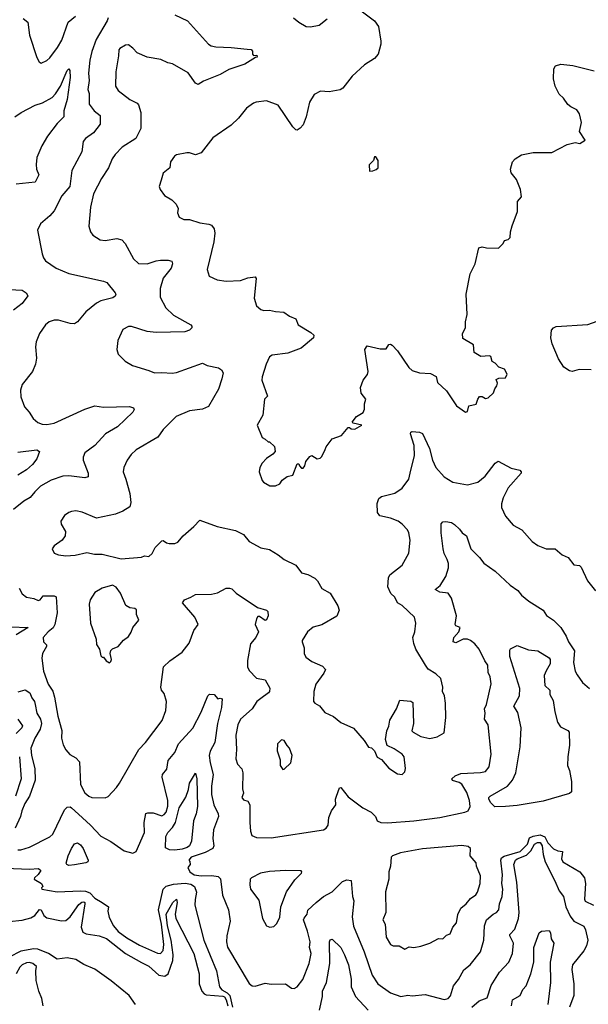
# Model space of a CAD drawing. Extents: x 1690054 to 1842981, y 782881 to 914114.
# Tile 586 of 656: x 1824508 to 1828415, y 840625 to 847392. Entities that reach past the tile are written whole.
import ezdxf

# ---------------------------------------------------------------- set-up
doc = ezdxf.new("R2010")
doc.units = 0

msp = doc.modelspace()

# ---------------------------------------------------------------- linework, layer by layer
at = {"layer": '0CON10XD'}
for points in [[(1824531.7, 847401.7), (1824563.3, 847375), (1824575.3, 847285.3), (1824625, 847133.3), (1824643.2, 847103.2), (1824656.1, 847093.9), (1824695, 847112), (1824715, 847130.8), (1824768.9, 847201.1), (1824798.3, 847251.7), (1824840.8, 847375), (1824892.4, 847417.6)], [(1825575, 847425.6), (1825662, 847385), (1825804.6, 847224.6), (1825822.8, 847212.8), (1825855, 847205.6), (1825961.9, 847201.9), (1826070.5, 847189.5), (1826098.3, 847188.3), (1826107, 847177), (1826107.5, 847155), (1826115, 847147.5), (1826138.3, 847148.3), (1826140, 847135), (1826127.5, 847132.5), (1826055, 847085.7), (1825945, 847050.5), (1825885, 847016.5), (1825770.5, 846969.5), (1825735, 846946.7), (1825715, 846956.7), (1825666.4, 847026.4), (1825559.1, 847089.1), (1825525, 847096.7), (1825477.9, 847117.9), (1825383.3, 847135), (1825316.2, 847165), (1825286.7, 847196.7), (1825255, 847219.4), (1825235, 847216.7), (1825196.4, 847193.6), (1825189.4, 847185), (1825188.2, 847145), (1825167.8, 847035), (1825165.8, 846935), (1825185, 846906), (1825264.5, 846844.5), (1825315, 846818), (1825325, 846806.7), (1825340.6, 846755), (1825340.3, 846690.3), (1825340, 846645), (1825306.2, 846575), (1825213.2, 846516.8), (1825165, 846466), (1825144.6, 846435.4), (1825119.4, 846375), (1825069.8, 846300.2), (1825015, 846196.2), (1824994.3, 846105), (1824982.7, 845972.7), (1824994, 845935), (1825010.9, 845910.9), (1825060.3, 845880.3), (1825095, 845874.4), (1825175, 845889.2), (1825210.3, 845880.3), (1825232.5, 845855), (1825289.1, 845749.1), (1825325, 845716), (1825385, 845713.6), (1825445, 845735.5), (1825475, 845739.1), (1825528.7, 845738.7), (1825552.5, 845732.5), (1825558.6, 845715), (1825549.4, 845685), (1825494.4, 845615), (1825474.5, 845545), (1825474.5, 845485), (1825511.2, 845411.2), (1825565, 845362.5), (1825683.8, 845295), (1825691.2, 845285), (1825690, 845275), (1825675, 845259.2), (1825642.6, 845247.4), (1825445, 845241.5), (1825385, 845248.5), (1825276.1, 845283.9), (1825255, 845284), (1825215.9, 845264.1), (1825182.7, 845187.3), (1825176.7, 845125), (1825185, 845092.5), (1825232.5, 845045), (1825282.5, 845015), (1825395, 844982), (1825435, 844964), (1825485, 844968), (1825555, 844962.5), (1825585, 844967.5), (1825765, 845031.2), (1825796.1, 845016.1), (1825875, 844998.8), (1825895, 844986.7), (1825906.7, 844965), (1825895.9, 844924.1)], [(1826845, 847461.2), (1826946.2, 847385), (1826973.3, 847345), (1826990, 847245), (1826990, 847225), (1826970, 847155), (1826946.7, 847125), (1826877, 847083), (1826792, 847005), (1826727.6, 846922.4), (1826708.9, 846911.1), (1826634.4, 846895.6), (1826575, 846901.4), (1826532.4, 846877.6), (1826500, 846825), (1826476.7, 846725), (1826455, 846670), (1826435, 846646.2), (1826415, 846634), (1826405, 846636.2), (1826385, 846656.2), (1826285, 846805.8), (1826205, 846834), (1826133.9, 846826.1), (1826115, 846818.8), (1826066.2, 846785), (1826012, 846715), (1825961.7, 846668.3), (1825835, 846581.2), (1825755, 846476.2), (1825715, 846462.5), (1825675, 846476.7), (1825656.4, 846476.4), (1825585, 846464), (1825571.2, 846455), (1825544.3, 846415.7), (1825538.8, 846375), (1825495, 846336.7), (1825479.5, 846290.5), (1825466.7, 846245), (1825473.3, 846225), (1825503.3, 846185), (1825554.1, 846154.1), (1825583.3, 846125), (1825596.2, 846095), (1825593.3, 846065), (1825604, 846034), (1825635, 846018.8), (1825675, 846018), (1825745.7, 845995.7), (1825807.4, 845987.4), (1825825, 845979.2), (1825844.4, 845955), (1825848.9, 845925), (1825842.2, 845865), (1825796.2, 845675), (1825810.5, 845630.5), (1825865, 845604), (1825925.7, 845594.3), (1826025, 845600), (1826075, 845618.6), (1826125.9, 845625.9), (1826133.3, 845613.3), (1826118.3, 845478.3), (1826136.1, 845426.1), (1826165, 845400), (1826185, 845393.8), (1826225, 845395.8), (1826265, 845386), (1826323, 845383), (1826361.2, 845355), (1826405.6, 845335.6), (1826421.2, 845295), (1826508.3, 845241.7), (1826530, 845225), (1826526.7, 845205), (1826441.2, 845135), (1826350.3, 845099.7), (1826242.3, 845087.7), (1826224.2, 845075.8), (1826202.5, 845025), (1826173.3, 844936.7), (1826171.4, 844915), (1826210, 844805), (1826190, 844785), (1826178.8, 844675), (1826140, 844605), (1826175, 844520), (1826195, 844510), (1826215, 844490), (1826225, 844490), (1826258.3, 844458.3), (1826262.5, 844425), (1826247.5, 844405), (1826204.5, 844375.5), (1826173.8, 844345), (1826157.5, 844315), (1826153.9, 844283.9), (1826173.3, 844225), (1826182.7, 844212.7), (1826227.3, 844187.3), (1826265, 844188.8), (1826295, 844203.3), (1826312.3, 844227.7), (1826345, 844253.3), (1826385, 844262.5), (1826415, 844340), (1826425, 844340), (1826430, 844325), (1826445, 844310), (1826455, 844310), (1826467.5, 844325), (1826473.9, 844356.1), (1826500.7, 844389.3), (1826515, 844397.5), (1826553, 844373), (1826571.7, 844378.3), (1826585, 844390), (1826607.5, 844437.5), (1826613.9, 844456.1), (1826655, 844512.5), (1826720, 844535), (1826765, 844590), (1826775, 844590), (1826785, 844580), (1826811.7, 844578.3), (1826860, 844605), (1826798.3, 844618.3), (1826792.5, 844625), (1826821.2, 844665), (1826867.7, 844692.3), (1826876.7, 844715), (1826877, 844753), (1826887.5, 844785), (1826853.3, 844825), (1826848.8, 844865), (1826868.8, 844915), (1826896.8, 844953.2), (1826902, 844975), (1826880, 845125), (1826895, 845150), (1826985, 845130), (1827025, 845130), (1827045, 845160), (1827055, 845162.5), (1827067.5, 845155), (1827105, 845116.7), (1827182.8, 845002.8), (1827205, 844981.2), (1827255, 844964.2), (1827331.2, 844961.2), (1827369.3, 844939.3), (1827379.5, 844899.5), (1827441.7, 844841.7), (1827508.3, 844738.3), (1827570, 844695), (1827585, 844700), (1827595, 844737.5), (1827645, 844750), (1827656.7, 844783.3), (1827668.3, 844801.7), (1827685, 844802.5), (1827708.3, 844788.3), (1827726.4, 844793.6), (1827763, 844827), (1827772.5, 844855), (1827787.5, 844875), (1827790, 844895), (1827781.7, 844918.3), (1827800.7, 844929.3), (1827845, 844930), (1827856.7, 844955), (1827839.3, 844989.3), (1827800, 845005), (1827775, 845032.5), (1827753.3, 845043.3), (1827745, 845076.7), (1827735, 845081.2), (1827677, 845077), (1827630, 845105), (1827625, 845157.5), (1827551.7, 845201.7), (1827550, 845235), (1827570, 845275), (1827570, 845315), (1827583.6, 845366.4), (1827576.1, 845506.1), (1827603.8, 845645), (1827638, 845715), (1827663.3, 845825), (1827685, 845831.2), (1827715, 845823.3), (1827797, 845823), (1827830, 845855), (1827840, 845875), (1827865, 845882.5), (1827877.5, 845895), (1827880, 845935), (1827891.2, 845975), (1827928.8, 846075), (1827928.3, 846141.7), (1827956.2, 846175), (1827948, 846225), (1827922, 846295), (1827885, 846340), (1827880, 846365), (1827893.8, 846415), (1827912.5, 846435), (1827955, 846463.3), (1828035, 846480), (1828165, 846480), (1828270, 846535), (1828325, 846547.5), (1828357.5, 846542.5), (1828392.5, 846565), (1828353.8, 846625), (1828368.6, 846685), (1828354.2, 846745), (1828335, 846772), (1828295, 846792.5), (1828275, 846810), (1828243.4, 846853.4), (1828215, 846880), (1828186.7, 846935), (1828176, 846985), (1828178.6, 847055), (1828188.8, 847075), (1828225, 847086.2), (1828308, 847078), (1828455, 847040.8)], [(1825115.5, 847405), (1825109.1, 847385), (1825033.3, 847256.7), (1825003.3, 847175), (1824989.5, 847115), (1824980, 847025), (1824984.7, 846974.7), (1824977.3, 846912.7), (1824985.3, 846885), (1824985, 846811.2), (1825019.4, 846765), (1825061.4, 846735), (1825062.1, 846675), (1825015, 846615.6), (1824960, 846575), (1824944, 846555), (1824934.2, 846485), (1824865.6, 846355), (1824853.5, 846245), (1824797.3, 846182.7), (1824745, 846078.8), (1824715, 846043.3), (1824650.9, 845989.1), (1824630, 845945), (1824663, 845783), (1824672, 845755), (1824686.7, 845735), (1824760, 845685), (1824845, 845646.9), (1825085, 845595.6), (1825107.2, 845587.2), (1825164, 845515), (1825168.8, 845505), (1825165, 845491.2), (1825148.3, 845481.7), (1825065, 845459.6), (1825035, 845444.5), (1824962.5, 845385), (1824905, 845316), (1824885, 845302.5), (1824855, 845304.4), (1824775, 845326.9), (1824745, 845327.1), (1824710, 845315), (1824686.2, 845295), (1824644, 845235), (1824622.1, 845177.9), (1824617.5, 845145), (1824624.2, 845065.8), (1824615.8, 845025), (1824595.5, 844974.5), (1824526, 844885), (1824514.1, 844845.9), (1824515, 844800), (1824541.3, 844731.3), (1824574, 844695), (1824601.3, 844651.3), (1824633.8, 844623.8), (1824663.1, 844613.1), (1824695, 844610), (1824745, 844618.4), (1824955, 844716.2), (1825025, 844738.5), (1825085, 844729.5), (1825263, 844733), (1825290, 844725), (1825293.6, 844713.6), (1825285.7, 844695), (1825180, 844595), (1825096.9, 844545), (1825024.4, 844465), (1824955.7, 844415), (1824944.5, 844385.5), (1824944.4, 844365), (1824978.9, 844275), (1824979.7, 844250.3), (1824955.6, 844244.4), (1824845, 844257.5), (1824805, 844254.4), (1824725, 844227.8), (1824652, 844185), (1824612, 844148), (1824581.3, 844108.7), (1824536.4, 844083.6), (1824465, 844026)], [(1826390, 847405), (1826425, 847375.8), (1826476.8, 847346.8), (1826507, 847343), (1826565, 847354.2), (1826621.2, 847398.8)], [(1824473.8, 846725), (1824518.8, 846755), (1824615, 846804.5), (1824665, 846820), (1824731.7, 846858.3), (1824755, 846881.9), (1824789.5, 846935), (1824835, 847044), (1824845, 847053.8), (1824853, 847043), (1824856, 846995), (1824834, 846845), (1824812.2, 846765), (1824811.4, 846725), (1824765, 846679.5), (1824698.7, 846591.3), (1824659.4, 846525), (1824625.5, 846445), (1824622, 846398), (1824624.6, 846364.6), (1824640.6, 846325), (1824615.4, 846274.6), (1824485, 846261.9)], [(1826911.7, 846351.7), (1826935, 846352.5), (1826958.3, 846361.7), (1826970, 846375), (1826970, 846425), (1826955, 846450), (1826945, 846450), (1826940, 846425), (1826910, 846395), (1826911.7, 846351.7)], [(1824437.8, 845537.8), (1824525, 845532.5), (1824553.3, 845515), (1824563.3, 845495), (1824525, 845442.5), (1824466.2, 845395)], [(1828435.6, 844985.6), (1828352.7, 844987.3), (1828305, 844973.8), (1828285, 844980), (1828247.5, 845005), (1828210.7, 845060.7), (1828166, 845165), (1828158, 845205), (1828162.1, 845257.9), (1828176, 845275), (1828195, 845284.2), (1828412.4, 845297.6), (1828475, 845321.4)], [(1825895.9, 844924.1), (1825875, 844852.5), (1825805.9, 844734.1), (1825764.2, 844715.8), (1825675, 844704.2), (1825583.3, 844665), (1825494.5, 844575.5), (1825457.4, 844522.6), (1825308.8, 844435), (1825275, 844403.8), (1825246, 844365), (1825224.2, 844315), (1825219.2, 844285), (1825238.6, 844235), (1825264.2, 844135), (1825272.5, 844075), (1825264, 844045), (1825217.5, 844015), (1825167.1, 843992.9), (1825035, 843966), (1824937.9, 844007.9), (1824895, 844015.8), (1824865, 844012.5), (1824845, 844006), (1824816.2, 843985), (1824792, 843945), (1824794, 843925), (1824823.3, 843875), (1824820, 843845), (1824800.8, 843815), (1824745.7, 843775), (1824731.4, 843755), (1824745.8, 843725.8), (1824775, 843714.3), (1824825, 843708.1), (1824888.3, 843711.7), (1824970.3, 843730.3), (1825022.3, 843717.7), (1825075, 843718.8), (1825205, 843686.7), (1825345, 843698.8), (1825365, 843706.2), (1825395, 843703.3), (1825417.3, 843722.7), (1825438.8, 843765), (1825485, 843810), (1825495, 843812.5), (1825516.4, 843796.4), (1825535, 843792), (1825575, 843792.9), (1825595, 843802), (1825631.2, 843845), (1825705, 843908.8), (1825745, 843953.3), (1825865, 843910), (1825991.7, 843881.7), (1826045, 843853.8), (1826085.8, 843805.8), (1826165, 843762), (1826225, 843751.2), (1826285, 843713.8), (1826325, 843681.2), (1826405, 843642), (1826445, 843591.2), (1826488.8, 843578.8), (1826535, 843553.8), (1826554.3, 843534.3), (1826585, 843483.8), (1826641.7, 843451.7), (1826694.2, 843364.2), (1826704.1, 843334.1), (1826687.6, 843292.4), (1826585, 843232.9), (1826525, 843217.1), (1826485.5, 843184.5), (1826450, 843125), (1826448, 843115), (1826462.9, 843075), (1826462.5, 843035), (1826475, 843011.2), (1826515, 842980), (1826588.6, 842948.6), (1826609.2, 842925), (1826598.9, 842901.1), (1826542.5, 842825), (1826528.8, 842775), (1826525.8, 842705.8), (1826535, 842694.2), (1826567, 842677), (1826605, 842630), (1826665, 842604), (1826715, 842562.5), (1826802.3, 842522.3), (1826875, 842437.5), (1826905, 842392.5), (1826925, 842387.5), (1826946.4, 842366.4), (1826965, 842323.8), (1826995, 842307.5), (1827045, 842246.7), (1827105, 842208.8), (1827135, 842203.3), (1827155, 842222.5), (1827160, 842245), (1827150.6, 842325), (1827135, 842344), (1827080.5, 842380.5), (1827032.5, 842402.5), (1827022.5, 842445), (1827030, 842505), (1827044.1, 842535.9), (1827051.2, 842578.8), (1827096.7, 842655), (1827120, 842715), (1827195, 842707.5), (1827208.8, 842698.8), (1827213.3, 842555), (1827203.3, 842505), (1827212.5, 842495), (1827265, 842466.2), (1827325, 842452.5), (1827377.3, 842462.7), (1827425, 842490), (1827437.1, 842595), (1827434.3, 842695), (1827426.9, 842745), (1827414.2, 842775), (1827416.2, 842805), (1827401.2, 842865), (1827366.8, 842896.8), (1827315, 842928.8), (1827296, 842955), (1827229.2, 843065), (1827215.7, 843105.7), (1827208.6, 843145), (1827224, 843185), (1827229.4, 843245), (1827220, 843285), (1827135, 843365.6), (1827104.7, 843384.7), (1827085, 843424), (1827058.9, 843448.9), (1827036.5, 843495), (1827042.9, 843555), (1827052.3, 843577.7), (1827136.8, 843643.2), (1827180.8, 843725), (1827190.6, 843815), (1827182.9, 843865), (1827172.5, 843885), (1827135.4, 843925.4), (1827107.5, 843945), (1827055, 843966.2), (1826981.8, 843981.8), (1826965.6, 844005), (1826963.4, 844066.6), (1826975, 844101.2), (1826994.3, 844115.7), (1827085, 844138.6), (1827137, 844173), (1827181.1, 844235), (1827196.1, 844295), (1827220, 844395), (1827218.2, 844465), (1827194.3, 844545.7), (1827195, 844556.7), (1827205, 844562), (1827255, 844558), (1827275, 844549.2), (1827323.1, 844445), (1827345, 844363.8), (1827368.1, 844315), (1827425, 844249.2), (1827484.5, 844214.5), (1827585, 844195.8), (1827655, 844214.4), (1827707.1, 844255), (1827775.8, 844345), (1827795, 844357.5), (1827885, 844310.6), (1827945, 844296), (1827954, 844285), (1827952.5, 844275), (1827865, 844174), (1827830.8, 844105), (1827818, 844065), (1827819.5, 844039.5), (1827845, 843980), (1827898.3, 843918.3), (1827928.8, 843901.2), (1827957, 843887), (1828028.8, 843805), (1828067.9, 843777.9), (1828125, 843755.7), (1828186.7, 843755), (1828235, 843713.8), (1828275.5, 843695.5), (1828315, 843646.2), (1828355, 843640), (1828365, 843630), (1828408.8, 843535), (1828465, 843467.5)], [(1824495, 844419.4), (1824625.7, 844435.7), (1824643.3, 844425), (1824625.8, 844375), (1824596.9, 844335), (1824555, 844298.5), (1824495, 844261.1)], [(1827746.8, 842343.2), (1827727.8, 842545), (1827701.4, 842585), (1827706.5, 842625), (1827702.2, 842655), (1827715.6, 842685), (1827746.9, 842826.9), (1827739.5, 842875), (1827727.9, 842905), (1827725, 842956.2), (1827704.5, 842984.5), (1827664.2, 843065), (1827635, 843101.4), (1827605, 843125.8), (1827584.5, 843134.5), (1827555, 843133.6), (1827505, 843109.4), (1827486.2, 843115), (1827490, 843145), (1827525.8, 843185), (1827533.8, 843213.8), (1827505.8, 843225.8), (1827500.8, 843235), (1827510, 843295), (1827475.3, 843415.3), (1827451.5, 843451.5), (1827395, 843457.5), (1827362, 843475), (1827396.2, 843503.8), (1827435.7, 843565), (1827455.4, 843625), (1827454.6, 843655), (1827445, 843682.9), (1827423.5, 843723.5), (1827417.1, 843755), (1827404.3, 843865), (1827403.9, 843926.1), (1827415, 843940), (1827435, 843944), (1827475, 843936.5), (1827495, 843923.1), (1827530.3, 843890.3), (1827547.1, 843865), (1827578, 843845), (1827606.9, 843755), (1827667.8, 843695), (1827697, 843657), (1827775, 843602), (1827877.1, 843505), (1827930, 843470), (1827956.8, 843436.8), (1828005.7, 843395.7), (1828105, 843333.3), (1828127.3, 843297.3), (1828175, 843264), (1828225.5, 843215.5), (1828263.1, 843155), (1828278.1, 843115), (1828320, 843055), (1828312.7, 842975), (1828324.4, 842915), (1828338.3, 842888.3), (1828375.6, 842835.6), (1828422.9, 842795)], [(1824503.8, 843485), (1824525.8, 843445), (1824555, 843422.9), (1824605, 843413.5), (1824635, 843400.9), (1824650, 843405), (1824668.8, 843431.2), (1824745, 843432), (1824758, 843425), (1824765.6, 843315), (1824750, 843235), (1824738.5, 843211.5), (1824704.1, 843185.9), (1824670, 843145), (1824672.2, 843115), (1824692, 843095), (1824692.5, 843085), (1824665.8, 843035), (1824661.4, 843005), (1824671.9, 842915), (1824703.3, 842825), (1824735, 842776.7), (1824746.5, 842735), (1824771.2, 842605), (1824797.8, 842507.8), (1824794.6, 842455), (1824807.2, 842407.2), (1824825, 842374), (1824852.7, 842342.7), (1824895, 842318), (1824920.3, 842290.3), (1824926, 842136), (1824955, 842077.5), (1824984.3, 842054.3), (1825005, 842046.9), (1825095, 842044.3), (1825115, 842052), (1825173.3, 842115), (1825193.3, 842145), (1825325.8, 842375), (1825372, 842425), (1825488, 842575), (1825512.5, 842645), (1825516, 842705), (1825501.7, 842761.7), (1825482.5, 842785), (1825477.8, 842805), (1825496.7, 842943.3), (1825540, 842985), (1825624.3, 843045), (1825672.5, 843107.5), (1825705.5, 843194.5), (1825734, 843235), (1825711.2, 843285), (1825626.2, 843385), (1825640, 843405), (1825685, 843422.5), (1825715, 843442.5), (1825825.8, 843444.2), (1825867.3, 843452.7), (1825925.9, 843484.1), (1825950, 843485), (1825965, 843480), (1825995, 843450), (1826143, 843353), (1826205, 843333.3), (1826213.3, 843325), (1826216.2, 843295), (1826205, 843266.7), (1826195, 843262), (1826155, 843290), (1826145, 843289.2), (1826135.4, 843274.6), (1826126.1, 843235), (1826149.4, 843185), (1826130, 843145), (1826095, 843102.5), (1826073, 842987), (1826072.9, 842945), (1826085, 842920), (1826135, 842866.9), (1826193.8, 842855), (1826226.9, 842796.9), (1826225.5, 842775), (1826216.7, 842765), (1826165, 842727.3), (1826136.5, 842705), (1826105, 842655.6), (1826025.5, 842585), (1826008, 842545), (1825994, 842475), (1825997.5, 842375), (1825992.6, 842312.6), (1826005, 842276.2), (1826035, 842243.3), (1826041.9, 842215), (1826040, 842105), (1826045.8, 842075), (1826033.3, 842045), (1826045, 842030.8), (1826075, 842021.2), (1826090, 841995), (1826088.9, 841875), (1826093.5, 841815), (1826103.1, 841785), (1826135, 841771), (1826235, 841768.4), (1826595.8, 841825), (1826614.3, 841835), (1826628.6, 841855), (1826631.9, 841908.1), (1826650.8, 841955), (1826679.2, 841995), (1826678, 842035), (1826685.8, 842055), (1826705, 842113.3), (1826715, 842116), (1826765, 842051.2), (1826865.5, 841975.5), (1826923.8, 841945), (1826952, 841915), (1826963.8, 841885), (1826990, 841875), (1827035, 841872.2), (1827215, 841886.2), (1827395, 841908.9), (1827565.8, 841944.2), (1827590, 841955), (1827602.5, 841985), (1827597.5, 842025), (1827579.8, 842079.8), (1827545, 842136.9), (1827528.5, 842148.5), (1827482.6, 842162.6), (1827478, 842175), (1827500, 842195), (1827538.5, 842211.5), (1827675, 842218.1), (1827708.8, 842225), (1827733.2, 842256.8), (1827746.8, 842343.2)], [(1825125, 842972.5), (1825135, 842980), (1825138, 842995), (1825130, 843035), (1825134.3, 843055.7), (1825145, 843068.8), (1825185, 843083.3), (1825222.3, 843127.7), (1825255, 843153.3), (1825275, 843182.5), (1825286.7, 843215), (1825326.7, 843265), (1825310, 843305), (1825310, 843335), (1825300, 843345), (1825265, 843350), (1825237.5, 843365), (1825200.5, 843450.5), (1825171.7, 843491.7), (1825145, 843506.7), (1825075, 843485.8), (1825025, 843456), (1824993.1, 843405), (1824985.7, 843374.3), (1824995.8, 843245), (1825034, 843135), (1825036.7, 843096.7), (1825057.5, 843065), (1825065, 843020), (1825075, 843010), (1825085, 843010), (1825102.5, 842985), (1825125, 842972.5)], [(1824445, 843219.5), (1824565.7, 843215), (1824485, 843164.2)], [(1827772.3, 841982.3), (1827745, 842009.6), (1827730.3, 842035), (1827730.7, 842045), (1827740.9, 842055), (1827860.5, 842125), (1827894.6, 842165), (1827917.5, 842215), (1827946.6, 842393.4), (1827952.7, 842525), (1827929.5, 842629.5), (1827903.1, 842675), (1827942.9, 842745), (1827944.6, 842795), (1827875.7, 843015), (1827875, 843060), (1827881.2, 843068.8), (1827925, 843092), (1828005, 843060.9), (1828068, 843055), (1828145, 843006.2), (1828152, 842995), (1828151.9, 842965), (1828125, 842916.2), (1828112.5, 842885), (1828116.7, 842815), (1828150, 842785), (1828150.4, 842755), (1828174, 842714), (1828184, 842634), (1828203.9, 842563.9), (1828223, 842533), (1828275, 842506.9), (1828283.3, 842495), (1828286.4, 842405), (1828273.5, 842325), (1828271.9, 842265), (1828285, 842232.5), (1828299.5, 842155), (1828300, 842085), (1828285, 842073), (1828105, 842021.5), (1827925, 841991.5), (1827845, 841984.6), (1827772.3, 841982.3)], [(1824497.1, 842772.9), (1824545, 842786.1), (1824577.9, 842765), (1824591.1, 842731.1), (1824610, 842705), (1824614.7, 842684.7), (1824626.6, 842625), (1824652.2, 842585), (1824657.8, 842555), (1824648.9, 842515), (1824611.8, 842455), (1824584.6, 842385.4), (1824590.4, 842335), (1824612.2, 842245), (1824615.3, 842165), (1824575.3, 842055), (1824544.7, 842005), (1824523.3, 841955), (1824514.1, 841915), (1824477.8, 841835)], [(1824495, 841687.1), (1824515, 841687.1), (1824575, 841705.5), (1824716, 841775), (1824735.7, 841795), (1824815, 841960.8), (1824835, 841980), (1824855, 841981.4), (1824865, 841975.6), (1824912.2, 841932.3), (1824995.7, 841855.7), (1825065, 841780), (1825133.9, 841743.9), (1825225, 841680), (1825285, 841664.4), (1825308.8, 841675), (1825365.4, 841804.6), (1825363.6, 841875), (1825374.6, 841935.4), (1825388.9, 841941.1), (1825425, 841940), (1825485, 841920), (1825501.7, 841928.3), (1825515, 841945.6), (1825526.2, 841986.2), (1825526.2, 842025), (1825488.2, 842185), (1825489.6, 842205), (1825519.8, 842240.2), (1825528.9, 842301.1), (1825575, 842354.4), (1825600, 842415), (1825697.1, 842522.9), (1825755, 842632.5), (1825801.1, 842745), (1825813, 842757), (1825844.4, 842754.4), (1825870, 842725), (1825885, 842730), (1825898.8, 842725), (1825895.6, 842665), (1825867.3, 842555), (1825849.3, 842425), (1825817.3, 842365), (1825809.1, 842335), (1825816, 842285), (1825837.7, 842205), (1825826, 842125), (1825827.1, 842067.1), (1825843.1, 841995), (1825871.2, 841935), (1825874.6, 841915), (1825839.6, 841825), (1825835.5, 841765), (1825841.8, 841715), (1825835.6, 841695), (1825782.6, 841667.4), (1825686.7, 841635), (1825670, 841615), (1825677, 841607), (1825680, 841585), (1825662.5, 841565), (1825677.5, 841535), (1825707.5, 841515), (1825755, 841507.9), (1825829.3, 841510.7), (1825872.6, 841502.6), (1825887.5, 841487.5), (1825902.1, 841375), (1825942.5, 841275), (1825953.4, 841196.6), (1825931.8, 841095), (1825929.2, 841055), (1825936.5, 841016.5), (1826085, 840766.7), (1826105, 840751.2), (1826125, 840750), (1826195, 840769.5), (1826235, 840763.8), (1826335, 840765.6), (1826375, 840735.8), (1826395, 840734.2), (1826415.4, 840744.6), (1826454.4, 840795), (1826497.3, 840905), (1826510.4, 840975), (1826500.3, 841015), (1826503.5, 841055), (1826486.5, 841126.5), (1826458.8, 841205), (1826462.7, 841217.3)], [(1824494.6, 842585), (1824527.9, 842537.9), (1824523.9, 842525), (1824483.4, 842485)], [(1826315, 842237.5), (1826325, 842240), (1826370, 842285), (1826380, 842335), (1826362.5, 842385), (1826345, 842402.5), (1826325, 842438.8), (1826307, 842443), (1826278.8, 842415), (1826276.1, 842366.1), (1826298.8, 842305), (1826298.8, 842265), (1826315, 842237.5)], [(1824507.5, 842325), (1824517.7, 842175), (1824479.8, 842055)], [(1825575, 841683.4), (1825536.5, 841686.5), (1825510, 841700), (1825513, 841777), (1825526.2, 841805), (1825559.2, 841840.8), (1825577.6, 841875), (1825604.8, 841975.2), (1825650.8, 842049.2), (1825668.7, 842101.3), (1825675.4, 842145), (1825715, 842212.5), (1825725.3, 842175), (1825729.1, 841985), (1825720, 841935), (1825701.6, 841885), (1825689.1, 841745), (1825675.4, 841715), (1825657.8, 841702.2), (1825625, 841690), (1825575, 841683.4)], [(1826462.7, 841217.3), (1826483.5, 841245), (1826487.8, 841272.2), (1826545, 841325.5), (1826595.2, 841364.8), (1826655, 841398.2), (1826725, 841468.1), (1826755, 841480.8), (1826785, 841476.7), (1826794.7, 841365), (1826803.5, 841335), (1826791.9, 841225), (1826801.7, 841161.7), (1826875, 840986), (1826930, 840825), (1826969.2, 840765), (1827055, 840702.9), (1827127.3, 840677.3), (1827175, 840688), (1827205, 840682.2), (1827295, 840691.8), (1827425, 840658.8), (1827452, 840665), (1827467.3, 840682.7), (1827489.4, 840750.6), (1827522.9, 840795), (1827559.3, 840860.7), (1827603.2, 840896.8), (1827673.3, 840985), (1827696.5, 841065), (1827702.5, 841165), (1827714.7, 841205.3), (1827761.9, 841245), (1827785, 841255.4), (1827799.4, 841275), (1827803.8, 841315), (1827823.4, 841365), (1827828.1, 841415), (1827821.6, 841455), (1827824.7, 841515), (1827813.3, 841615), (1827818.6, 841631.4), (1827837.4, 841642.6), (1827947.2, 841675), (1827997.7, 841725), (1828010.7, 841769.3), (1828035, 841781.4), (1828085, 841790.5), (1828116.1, 841776.1), (1828137, 841735), (1828175, 841692.7), (1828205, 841680), (1828237.5, 841675), (1828235.8, 841655), (1828230, 841625), (1828240, 841605), (1828357.1, 841535), (1828387.9, 841495), (1828396, 841455), (1828388.2, 841348.2), (1828393.3, 841333.3), (1828450, 841305)], [(1824845, 841579.6), (1824831.4, 841585), (1824828.2, 841595), (1824840.9, 841645), (1824863.8, 841696.2), (1824885, 841727.1), (1824905, 841734.3), (1824925, 841720.6), (1824944.4, 841695), (1824978.5, 841615), (1824975.6, 841605), (1824962.4, 841597.6), (1824885, 841583.3), (1824845, 841579.6)], [(1827615, 840604.3), (1827665, 840649.6), (1827720.8, 840669.2), (1827746.7, 840755), (1827805, 840846), (1827869.2, 840915), (1827892.9, 840975), (1827900, 841045), (1827875, 841094.2), (1827875.4, 841105), (1827909.2, 841140.9), (1827935.3, 841215), (1827940, 841255), (1827924.3, 841465), (1827904.3, 841585), (1827913.6, 841615), (1827925.3, 841625), (1827989.8, 841650.2), (1828019.6, 841680.4), (1828045, 841726.1), (1828065, 841737.3), (1828085, 841737.2), (1828097.4, 841715), (1828103.6, 841655), (1828118.9, 841605), (1828185, 841474.3), (1828213.8, 841405), (1828245, 841366), (1828261.5, 841295), (1828290.3, 841230.3), (1828316.2, 841196.2), (1828385, 841161.2), (1828396.1, 841136.1), (1828411.4, 841065), (1828403.1, 841026.9), (1828385, 840991.9), (1828307.1, 840895), (1828301.1, 840865), (1828314.5, 840765), (1828314.5, 840685), (1828285.5, 840605)], [(1827155, 841004.2), (1827185, 841019.2), (1827215, 841014.2), (1827265, 841024.2), (1827325.9, 841044.1), (1827385, 841076.7), (1827415, 841074), (1827441.2, 841098.8), (1827465, 841109.2), (1827485, 841153.8), (1827508.9, 841185), (1827518.7, 841241.3), (1827538, 841285), (1827575, 841315.7), (1827605, 841350.8), (1827642.6, 841377.4), (1827654.4, 841395), (1827671.2, 841455), (1827675, 841507.5), (1827647.1, 841575), (1827645, 841596.7), (1827602.9, 841645), (1827605, 841696.7), (1827588.9, 841708.9), (1827545.7, 841715.7), (1827275, 841693.1), (1827124.4, 841665), (1827070.6, 841645), (1827060.5, 841635), (1827055.6, 841575), (1827044.5, 841535), (1827043.3, 841485), (1827022.1, 841397.9), (1827024.4, 841255), (1827003.8, 841205), (1827018.1, 841175), (1827025.7, 841085), (1827055, 841036), (1827075, 841026), (1827115, 841027.5), (1827155, 841004.2)], [(1824300, 841565), (1824576, 841554), (1824637.3, 841557.3), (1824653.3, 841545), (1824635, 841517.5), (1824610, 841495), (1824607.5, 841485), (1824657.5, 841455), (1824667.5, 841435), (1824657.5, 841425), (1824660, 841415), (1824765, 841396.8), (1824925, 841405.2), (1824961.3, 841401.3), (1824990.7, 841390.7), (1825025.3, 841355), (1825074.7, 841325), (1825119.4, 841295), (1825113.5, 841265), (1825122.2, 841222.2), (1825152.2, 841165), (1825185, 841126.1), (1825245, 841082), (1825331.2, 841031.2), (1825455, 840975.4), (1825475, 840973.8), (1825494.6, 840995), (1825498.1, 841035), (1825481.6, 841175), (1825462.5, 841275), (1825494.8, 841415), (1825515, 841435.8), (1825565, 841449.4), (1825645, 841457.3), (1825685, 841450.3), (1825708.4, 841435), (1825723.8, 841395), (1825713.1, 841345), (1825712.1, 841305), (1825773.2, 841065), (1825859.6, 840855), (1825881.9, 840745), (1825895.9, 840725), (1825934.1, 840704.1), (1825952, 840685), (1825971.4, 840605)], [(1826225.9, 841155.9), (1826255, 841159.2), (1826275, 841180), (1826295.3, 841224.7), (1826303.1, 841295), (1826341.9, 841398.1), (1826398.7, 841481.3), (1826443.8, 841525), (1826446.7, 841535), (1826441.2, 841541.2), (1826333.3, 841543.3), (1826225, 841536.5), (1826163.5, 841525), (1826100, 841495), (1826091.9, 841485), (1826089.2, 841445), (1826094.3, 841415), (1826150.2, 841340.2), (1826175.8, 841215), (1826204.2, 841164.2), (1826225.9, 841155.9)], [(1824435, 841194.5), (1824525, 841202.3), (1824585, 841218), (1824612.9, 841235), (1824645, 841277.1), (1824655, 841274.2), (1824675, 841235.4), (1824695, 841218), (1824795, 841197.7), (1824825, 841200.7), (1824855, 841226.1), (1824915, 841311.2), (1824935, 841327.3), (1824948.5, 841328.5), (1824955.3, 841325.3), (1824956.9, 841315), (1824931, 841155), (1824941, 841121), (1824965, 841108.8), (1825055, 841094.3), (1825105, 841077.9), (1825235, 840974.8), (1825345, 840913), (1825395.9, 840885.9), (1825465, 840824.3), (1825505, 840817.1), (1825527.8, 840835), (1825560.1, 840925), (1825562.7, 840965), (1825547.9, 841065), (1825523.6, 841165), (1825515.6, 841245), (1825560.4, 841325), (1825585, 841346.2), (1825591.2, 841325), (1825576.6, 841245), (1825580, 841215), (1825704.8, 840974.8), (1825741.8, 840835), (1825740.4, 840765), (1825760, 840715), (1825775, 840696.1), (1825790.4, 840690.4), (1825905, 840681), (1825916.2, 840675), (1825926, 840655), (1825937.3, 840615)], [(1827887.5, 840615), (1827894.4, 840655), (1827945.9, 840684.1), (1827964.7, 840725.3), (1827987.4, 840752.6), (1828019.7, 840835), (1828039.5, 840915), (1828040.6, 841015), (1828077.5, 841115), (1828093.6, 841126.4), (1828145, 841132), (1828155.4, 841115), (1828158.9, 841075), (1828176.9, 841045), (1828152.1, 840915), (1828156.2, 840775), (1828136.4, 840623.6)], [(1826567.8, 840585), (1826588.1, 840678.1), (1826589.3, 840715), (1826617.1, 840775), (1826639.7, 840905), (1826636, 841055), (1826641.7, 841068.3), (1826655, 841072), (1826715, 841014.2), (1826740.4, 840965), (1826768.2, 840895), (1826785, 840797.5), (1826785.9, 840745), (1826815, 840678.6), (1826903.5, 840585)], [(1825304.2, 840624.2), (1825260.5, 840685), (1825135.9, 840785), (1825025, 840867.3), (1824948.9, 840898.9), (1824895, 840931.8), (1824835, 840944.7), (1824765, 840934.7), (1824706.4, 840975), (1824632.5, 841002.5), (1824604.5, 841005.5), (1824515, 840990.8), (1824435, 840949.1)], [(1824670, 840615), (1824660.6, 840665), (1824640.6, 840715), (1824622.5, 840787.5), (1824618.6, 840855), (1824623.8, 840885), (1824598.8, 840905), (1824575, 840911.9), (1824555, 840910), (1824525, 840895.6), (1824509.2, 840880.8), (1824483.4, 840835)]]:
    msp.add_lwpolyline(points, dxfattribs=at)

doc.saveas('drawing.dxf')
